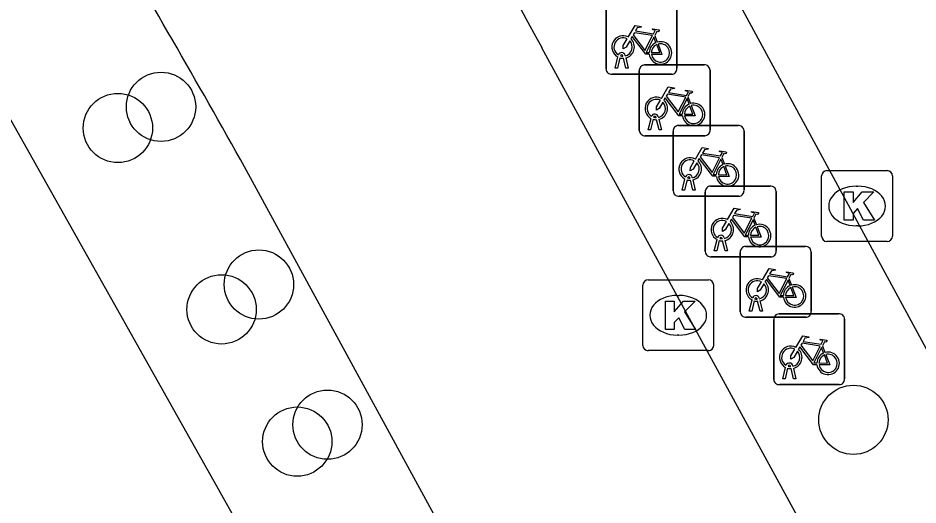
# Model space of a CAD drawing. Extents: x 161087 to 161922, y 382574 to 383873.
# Drawn here: x 161480.23 to 161492.94, y 383436.26 to 383443.13 of the extents above; entities that cross this region are included whole.
import ezdxf

# ---------------------------------------------------------------- set-up
doc = ezdxf.new("R2010")
doc.units = 0
for name, color, linetype in [('IMGEO_Boom', 7, 'Continuous'), ('IMGEO_Fietsenrek', 7, 'Continuous'), ('IMGEO_Fietspad_gesloten', 7, 'Continuous'), ('IMGEO_Kolk', 7, 'Continuous'), ('IMGEO_OVBaan_gesloten', 7, 'Continuous'), ('IMGEO_Voetpad_open', 7, 'Continuous')]:
    doc.layers.add(name, color=color, linetype=linetype)

msp = doc.modelspace()

# ---------------------------------------------------------------- linework, layer by layer
at = {"layer": 'IMGEO_Boom'}
for centre in [(161482.254, 383441.88), (161481.645, 383441.581), (161483.636, 383439.371), (161483.109, 383439.02), (161492.028, 383437.461), (161484.604, 383437.392), (161484.177, 383437.153)]:
    msp.add_circle(centre, 0.489, dxfattribs=at)
at = {"layer": 'IMGEO_Fietsenrek'}
for p, q in [((161488.537, 383442.415), (161488.537, 383443.256)), ((161488.537, 383443.256), (161488.537, 383442.415)), ((161489.537, 383443.265), (161489.537, 383442.424)), ((161489.537, 383442.424), (161489.537, 383443.265)), ((161489.224, 383442.889), (161489.26, 383442.794)), ((161488.664, 383442.424), (161488.703, 383442.584)), ((161488.733, 383442.572), (161488.698, 383442.424)), ((161488.775, 383442.596), (161488.774, 383442.6)), ((161488.816, 383442.424), (161488.782, 383442.566)), ((161488.806, 383442.607), (161488.807, 383442.6)), ((161488.814, 383442.57), (161488.849, 383442.424)), ((161488.698, 383442.424), (161488.664, 383442.424)), ((161488.849, 383442.424), (161488.816, 383442.424)), ((161489.005, 383441.547), (161489.005, 383442.388)), ((161489.005, 383442.388), (161489.005, 383441.547)), ((161489.08, 383442.472), (161489.921, 383442.472)), ((161489.921, 383442.472), (161489.08, 383442.472)), ((161490.005, 383442.397), (161490.005, 383441.556)), ((161490.005, 383441.556), (161490.005, 383442.397)), ((161489.462, 383442.34), (161488.621, 383442.34)), ((161488.621, 383442.34), (161489.462, 383442.34)), ((161489.692, 383442.021), (161489.728, 383441.926)), ((161489.132, 383441.556), (161489.171, 383441.716)), ((161489.201, 383441.704), (161489.166, 383441.556)), ((161489.243, 383441.728), (161489.242, 383441.732)), ((161489.284, 383441.556), (161489.25, 383441.698)), ((161489.274, 383441.739), (161489.275, 383441.732)), ((161489.282, 383441.702), (161489.317, 383441.556)), ((161489.166, 383441.556), (161489.132, 383441.556)), ((161489.317, 383441.556), (161489.284, 383441.556)), ((161489.484, 383440.692), (161489.484, 383441.533)), ((161489.484, 383441.533), (161489.484, 383440.692)), ((161489.559, 383441.617), (161490.4, 383441.617)), ((161490.4, 383441.617), (161489.559, 383441.617)), ((161490.484, 383441.542), (161490.484, 383440.701)), ((161490.484, 383440.701), (161490.484, 383441.542)), ((161489.93, 383441.472), (161489.089, 383441.472)), ((161489.089, 383441.472), (161489.93, 383441.472)), ((161490.171, 383441.166), (161490.207, 383441.071)), ((161489.722, 383440.873), (161489.721, 383440.877)), ((161489.753, 383440.884), (161489.754, 383440.877)), ((161489.611, 383440.701), (161489.65, 383440.861)), ((161489.68, 383440.849), (161489.645, 383440.701)), ((161489.763, 383440.701), (161489.729, 383440.843)), ((161489.761, 383440.847), (161489.796, 383440.701)), ((161490.012, 383440.761), (161490.853, 383440.761)), ((161490.853, 383440.761), (161490.012, 383440.761)), ((161490.409, 383440.617), (161489.568, 383440.617)), ((161489.568, 383440.617), (161490.409, 383440.617)), ((161489.645, 383440.701), (161489.611, 383440.701)), ((161489.796, 383440.701), (161489.763, 383440.701)), ((161489.937, 383439.836), (161489.937, 383440.677)), ((161489.937, 383440.677), (161489.937, 383439.836)), ((161490.937, 383440.686), (161490.937, 383439.845)), ((161490.937, 383439.845), (161490.937, 383440.686)), ((161490.624, 383440.31), (161490.66, 383440.215)), ((161490.064, 383439.845), (161490.103, 383440.005)), ((161490.133, 383439.993), (161490.098, 383439.845)), ((161490.175, 383440.017), (161490.174, 383440.021)), ((161490.216, 383439.845), (161490.182, 383439.987)), ((161490.206, 383440.028), (161490.207, 383440.021)), ((161490.214, 383439.991), (161490.249, 383439.845)), ((161490.506, 383439.909), (161491.347, 383439.909)), ((161491.347, 383439.909), (161490.506, 383439.909)), ((161490.862, 383439.761), (161490.021, 383439.761)), ((161490.021, 383439.761), (161490.862, 383439.761)), ((161490.098, 383439.845), (161490.064, 383439.845)), ((161490.249, 383439.845), (161490.216, 383439.845)), ((161490.431, 383438.984), (161490.431, 383439.825)), ((161490.431, 383439.825), (161490.431, 383438.984)), ((161491.431, 383439.834), (161491.431, 383438.993)), ((161491.431, 383438.993), (161491.431, 383439.834)), ((161491.118, 383439.458), (161491.154, 383439.363)), ((161490.558, 383438.993), (161490.597, 383439.153)), ((161490.627, 383439.141), (161490.592, 383438.993)), ((161490.669, 383439.165), (161490.668, 383439.169)), ((161490.71, 383438.993), (161490.676, 383439.135)), ((161490.7, 383439.176), (161490.701, 383439.169)), ((161490.708, 383439.139), (161490.743, 383438.993)), ((161490.592, 383438.993), (161490.558, 383438.993)), ((161490.743, 383438.993), (161490.71, 383438.993)), ((161490.979, 383438.957), (161491.82, 383438.957)), ((161491.82, 383438.957), (161490.979, 383438.957)), ((161491.356, 383438.909), (161490.515, 383438.909)), ((161490.515, 383438.909), (161491.356, 383438.909)), ((161490.904, 383438.032), (161490.904, 383438.873)), ((161490.904, 383438.873), (161490.904, 383438.032)), ((161491.904, 383438.882), (161491.904, 383438.041)), ((161491.904, 383438.041), (161491.904, 383438.882)), ((161491.591, 383438.506), (161491.627, 383438.411)), ((161491.031, 383438.041), (161491.07, 383438.201)), ((161491.142, 383438.213), (161491.141, 383438.217)), ((161491.173, 383438.224), (161491.174, 383438.217)), ((161491.1, 383438.189), (161491.065, 383438.041)), ((161491.183, 383438.041), (161491.149, 383438.183)), ((161491.181, 383438.187), (161491.216, 383438.041)), ((161491.829, 383437.957), (161490.988, 383437.957)), ((161490.988, 383437.957), (161491.829, 383437.957)), ((161491.065, 383438.041), (161491.031, 383438.041)), ((161491.216, 383438.041), (161491.183, 383438.041))]:
    msp.add_line(p, q, dxfattribs=at)
for points in [[(161488.85, 383442.866), (161488.945, 383443.03), (161489.031, 383443.016), (161489.033, 383443.007), (161488.977, 383442.996), (161488.95, 383442.951), (161489.206, 383442.91)], [(161489.193, 383442.885), (161488.936, 383442.926), (161488.919, 383442.897), (161489.086, 383442.677), (161489.193, 383442.885)], [(161489.206, 383442.91), (161489.231, 383442.959), (161489.225, 383442.963), (161489.202, 383442.967), (161489.19, 383442.974), (161489.189, 383442.977), (161489.191, 383442.982), (161489.286, 383442.967), (161489.288, 383442.957), (161489.278, 383442.944), (161489.266, 383442.938), (161489.252, 383442.944), (161489.224, 383442.889)], [(161488.871, 383442.814), (161488.819, 383442.724), (161488.779, 383442.699), (161488.78, 383442.746), (161488.835, 383442.84)], [(161489.146, 383442.622), (161489.096, 383442.622), (161488.905, 383442.873), (161488.886, 383442.841)], [(161489.241, 383442.787), (161489.211, 383442.864), (161489.102, 383442.646), (161489.145, 383442.646)], [(161489.175, 383442.646), (161489.295, 383442.645), (161489.251, 383442.759)], [(161489.271, 383442.766), (161489.326, 383442.621), (161489.176, 383442.621)], [(161489.318, 383441.998), (161489.413, 383442.162), (161489.499, 383442.148), (161489.501, 383442.139), (161489.445, 383442.128), (161489.418, 383442.083), (161489.674, 383442.042)], [(161489.661, 383442.017), (161489.404, 383442.058), (161489.387, 383442.029), (161489.554, 383441.809), (161489.661, 383442.017)], [(161489.674, 383442.042), (161489.699, 383442.091), (161489.693, 383442.095), (161489.67, 383442.099), (161489.658, 383442.106), (161489.657, 383442.109), (161489.659, 383442.114), (161489.754, 383442.099), (161489.756, 383442.089), (161489.746, 383442.076), (161489.734, 383442.07), (161489.72, 383442.076), (161489.692, 383442.021)], [(161489.339, 383441.946), (161489.287, 383441.856), (161489.247, 383441.831), (161489.248, 383441.878), (161489.303, 383441.972)], [(161489.614, 383441.754), (161489.564, 383441.754), (161489.373, 383442.005), (161489.354, 383441.973)], [(161489.709, 383441.919), (161489.679, 383441.996), (161489.57, 383441.778), (161489.613, 383441.778)], [(161489.643, 383441.778), (161489.763, 383441.777), (161489.719, 383441.891)], [(161489.739, 383441.898), (161489.794, 383441.753), (161489.644, 383441.753)], [(161489.797, 383441.143), (161489.892, 383441.307), (161489.978, 383441.293), (161489.98, 383441.284), (161489.924, 383441.273), (161489.897, 383441.228), (161490.153, 383441.187)], [(161490.153, 383441.187), (161490.178, 383441.236), (161490.172, 383441.24), (161490.149, 383441.244), (161490.137, 383441.251), (161490.136, 383441.254), (161490.138, 383441.259), (161490.233, 383441.244), (161490.235, 383441.234), (161490.225, 383441.221), (161490.213, 383441.215), (161490.199, 383441.221), (161490.171, 383441.166)], [(161489.818, 383441.091), (161489.766, 383441.001), (161489.726, 383440.976), (161489.727, 383441.023), (161489.782, 383441.117)], [(161490.093, 383440.899), (161490.043, 383440.899), (161489.852, 383441.15), (161489.833, 383441.118)], [(161490.14, 383441.162), (161489.883, 383441.203), (161489.866, 383441.174), (161490.033, 383440.954), (161490.14, 383441.162)], [(161490.188, 383441.064), (161490.158, 383441.141), (161490.049, 383440.923), (161490.092, 383440.923)], [(161490.122, 383440.923), (161490.242, 383440.922), (161490.198, 383441.036)], [(161490.218, 383441.043), (161490.273, 383440.898), (161490.123, 383440.898)], [(161490.25, 383440.287), (161490.345, 383440.451), (161490.431, 383440.437), (161490.433, 383440.428), (161490.377, 383440.417), (161490.35, 383440.372), (161490.606, 383440.331)], [(161490.606, 383440.331), (161490.631, 383440.38), (161490.625, 383440.384), (161490.602, 383440.388), (161490.59, 383440.395), (161490.589, 383440.398), (161490.591, 383440.403), (161490.686, 383440.388), (161490.688, 383440.378), (161490.678, 383440.365), (161490.666, 383440.359), (161490.652, 383440.365), (161490.624, 383440.31)], [(161490.271, 383440.235), (161490.219, 383440.145), (161490.179, 383440.12), (161490.18, 383440.167), (161490.235, 383440.261)], [(161490.546, 383440.043), (161490.496, 383440.043), (161490.305, 383440.294), (161490.286, 383440.262)], [(161490.593, 383440.306), (161490.336, 383440.347), (161490.319, 383440.318), (161490.486, 383440.098), (161490.593, 383440.306)], [(161490.641, 383440.208), (161490.611, 383440.285), (161490.502, 383440.067), (161490.545, 383440.067)], [(161490.575, 383440.067), (161490.695, 383440.066), (161490.651, 383440.18)], [(161490.671, 383440.187), (161490.726, 383440.042), (161490.576, 383440.042)], [(161490.744, 383439.435), (161490.839, 383439.599), (161490.925, 383439.585), (161490.927, 383439.576), (161490.871, 383439.565), (161490.844, 383439.52), (161491.1, 383439.479)], [(161491.087, 383439.454), (161490.83, 383439.495), (161490.813, 383439.466), (161490.98, 383439.246), (161491.087, 383439.454)], [(161491.1, 383439.479), (161491.125, 383439.528), (161491.119, 383439.532), (161491.096, 383439.536), (161491.084, 383439.543), (161491.083, 383439.546), (161491.085, 383439.551), (161491.18, 383439.536), (161491.182, 383439.526), (161491.172, 383439.513), (161491.16, 383439.507), (161491.146, 383439.513), (161491.118, 383439.458)], [(161490.765, 383439.383), (161490.713, 383439.293), (161490.673, 383439.268), (161490.674, 383439.315), (161490.729, 383439.409)], [(161491.04, 383439.191), (161490.99, 383439.191), (161490.799, 383439.442), (161490.78, 383439.41)], [(161491.135, 383439.356), (161491.105, 383439.433), (161490.996, 383439.215), (161491.039, 383439.215)], [(161491.069, 383439.215), (161491.189, 383439.214), (161491.145, 383439.328)], [(161491.165, 383439.335), (161491.22, 383439.19), (161491.07, 383439.19)], [(161491.217, 383438.483), (161491.312, 383438.647), (161491.398, 383438.633), (161491.4, 383438.624), (161491.344, 383438.613), (161491.317, 383438.568), (161491.573, 383438.527)], [(161491.573, 383438.527), (161491.598, 383438.576), (161491.592, 383438.58), (161491.569, 383438.584), (161491.557, 383438.591), (161491.556, 383438.594), (161491.558, 383438.599), (161491.653, 383438.584), (161491.655, 383438.574), (161491.645, 383438.561), (161491.633, 383438.555), (161491.619, 383438.561), (161491.591, 383438.506)], [(161491.238, 383438.431), (161491.186, 383438.341), (161491.146, 383438.316), (161491.147, 383438.363), (161491.202, 383438.457)], [(161491.513, 383438.239), (161491.463, 383438.239), (161491.272, 383438.49), (161491.253, 383438.458)], [(161491.56, 383438.502), (161491.303, 383438.543), (161491.286, 383438.514), (161491.453, 383438.294), (161491.56, 383438.502)], [(161491.608, 383438.404), (161491.578, 383438.481), (161491.469, 383438.263), (161491.512, 383438.263)], [(161491.542, 383438.263), (161491.662, 383438.262), (161491.618, 383438.376)], [(161491.638, 383438.383), (161491.693, 383438.238), (161491.543, 383438.238)]]:
    msp.add_lwpolyline(points, dxfattribs=at)
for centre, radius, start, end in [((161488.777, 383442.725), 0.159, 62.6766, 242.1369), ((161488.777, 383442.725), 0.129, 63.3192, 238.903), ((161488.777, 383442.725), 0.129, 283.6043, 43.4302), ((161488.777, 383442.725), 0.159, 283.5766, 46.6042), ((161489.304, 383442.641), 0.159, 113.3408, 178.3217), ((161489.304, 383442.641), 0.159, 187.0065, 105.7708), ((161489.304, 383442.641), 0.129, 188.6715, 104.5883), ((161488.757, 383442.596), 0.0499, 12.8025, 158.6934), ((161489.304, 383442.641), 0.129, 113.923, 177.9556), ((161488.777, 383442.725), 0.159, 253.9967, 271.7867), ((161488.757, 383442.596), 0.0174, 12.8025, 163.4502), ((161488.777, 383442.725), 0.129, 253.415, 269.0204), ((161488.615, 383442.418), 0.0779, 182.4484, 274.2845), ((161488.615, 383442.418), 0.0779, 182.4484, 274.2845), ((161489.083, 383442.394), 0.0779, 92.4484, 184.2845), ((161489.083, 383442.394), 0.0779, 92.4484, 184.2845), ((161489.459, 383442.418), 0.0779, 272.4484, 4.2845), ((161489.459, 383442.418), 0.0779, 272.4484, 4.2845), ((161489.927, 383442.394), 0.0779, 2.4484, 94.2845), ((161489.927, 383442.394), 0.0779, 2.4484, 94.2845), ((161489.245, 383441.857), 0.159, 62.6766, 242.1369), ((161489.245, 383441.857), 0.129, 63.3192, 238.903), ((161489.245, 383441.857), 0.129, 283.6043, 43.4302), ((161489.245, 383441.857), 0.159, 283.5766, 46.6042), ((161489.772, 383441.773), 0.159, 113.3408, 178.3217), ((161489.772, 383441.773), 0.159, 187.0065, 105.7708), ((161489.772, 383441.773), 0.129, 113.923, 177.9556), ((161489.772, 383441.773), 0.129, 188.6715, 104.5883), ((161489.225, 383441.728), 0.0499, 12.8025, 158.6934), ((161489.245, 383441.857), 0.159, 253.9967, 271.7867), ((161489.225, 383441.728), 0.0174, 12.8025, 163.4502), ((161489.245, 383441.857), 0.129, 253.415, 269.0204), ((161489.083, 383441.55), 0.0779, 182.4484, 274.2845), ((161489.083, 383441.55), 0.0779, 182.4484, 274.2845), ((161489.562, 383441.539), 0.0779, 92.4484, 184.2845), ((161489.562, 383441.539), 0.0779, 92.4484, 184.2845), ((161489.927, 383441.55), 0.0779, 272.4484, 4.2845), ((161489.927, 383441.55), 0.0779, 272.4484, 4.2845), ((161490.406, 383441.539), 0.0779, 2.4484, 94.2845), ((161490.406, 383441.539), 0.0779, 2.4484, 94.2845), ((161489.724, 383441.002), 0.159, 62.6766, 242.1369), ((161489.724, 383441.002), 0.129, 63.3192, 238.903), ((161489.724, 383441.002), 0.159, 283.5766, 46.6042), ((161489.724, 383441.002), 0.129, 283.6043, 43.4302), ((161490.251, 383440.918), 0.159, 113.3408, 178.3217), ((161490.251, 383440.918), 0.159, 187.0065, 105.7708), ((161490.251, 383440.918), 0.129, 113.923, 177.9556), ((161490.251, 383440.918), 0.129, 188.6715, 104.5883), ((161489.704, 383440.873), 0.0499, 12.8025, 158.6934), ((161489.704, 383440.873), 0.0174, 12.8025, 163.4502), ((161489.724, 383441.002), 0.129, 253.415, 269.0204), ((161489.724, 383441.002), 0.159, 253.9967, 271.7867), ((161490.015, 383440.683), 0.0779, 92.4484, 184.2845), ((161490.015, 383440.683), 0.0779, 92.4484, 184.2845), ((161490.859, 383440.683), 0.0779, 2.4484, 94.2845), ((161490.859, 383440.683), 0.0779, 2.4484, 94.2845), ((161489.562, 383440.695), 0.0779, 182.4484, 274.2845), ((161489.562, 383440.695), 0.0779, 182.4484, 274.2845), ((161490.406, 383440.695), 0.0779, 272.4484, 4.2845), ((161490.406, 383440.695), 0.0779, 272.4484, 4.2845), ((161490.177, 383440.146), 0.159, 62.6766, 242.1369), ((161490.177, 383440.146), 0.129, 63.3192, 238.903), ((161490.177, 383440.146), 0.129, 283.6043, 43.4302), ((161490.177, 383440.146), 0.159, 283.5766, 46.6042), ((161490.704, 383440.062), 0.159, 113.3408, 178.3217), ((161490.704, 383440.062), 0.159, 187.0065, 105.7708), ((161490.704, 383440.062), 0.129, 113.923, 177.9556), ((161490.704, 383440.062), 0.129, 188.6715, 104.5883), ((161490.157, 383440.017), 0.0499, 12.8025, 158.6934), ((161490.177, 383440.146), 0.159, 253.9967, 271.7867), ((161490.157, 383440.017), 0.0174, 12.8025, 163.4502), ((161490.177, 383440.146), 0.129, 253.415, 269.0204), ((161490.509, 383439.831), 0.0779, 92.4484, 184.2845), ((161490.509, 383439.831), 0.0779, 92.4484, 184.2845), ((161491.353, 383439.831), 0.0779, 2.4484, 94.2845), ((161491.353, 383439.831), 0.0779, 2.4484, 94.2845), ((161490.015, 383439.839), 0.0779, 182.4484, 274.2845), ((161490.015, 383439.839), 0.0779, 182.4484, 274.2845), ((161490.859, 383439.839), 0.0779, 272.4484, 4.2845), ((161490.859, 383439.839), 0.0779, 272.4484, 4.2845), ((161490.671, 383439.294), 0.159, 62.6766, 242.1369), ((161490.671, 383439.294), 0.129, 63.3192, 238.903), ((161490.671, 383439.294), 0.129, 283.6043, 43.4302), ((161490.671, 383439.294), 0.159, 283.5766, 46.6042), ((161491.198, 383439.21), 0.159, 113.3408, 178.3217), ((161491.198, 383439.21), 0.159, 187.0065, 105.7708), ((161491.198, 383439.21), 0.129, 188.6715, 104.5883), ((161490.651, 383439.165), 0.0499, 12.8025, 158.6934), ((161491.198, 383439.21), 0.129, 113.923, 177.9556), ((161490.671, 383439.294), 0.159, 253.9967, 271.7867), ((161490.651, 383439.165), 0.0174, 12.8025, 163.4502), ((161490.671, 383439.294), 0.129, 253.415, 269.0204), ((161490.509, 383438.987), 0.0779, 182.4484, 274.2845), ((161490.509, 383438.987), 0.0779, 182.4484, 274.2845), ((161490.982, 383438.879), 0.0779, 92.4484, 184.2845), ((161490.982, 383438.879), 0.0779, 92.4484, 184.2845), ((161491.353, 383438.987), 0.0779, 272.4484, 4.2845), ((161491.353, 383438.987), 0.0779, 272.4484, 4.2845), ((161491.826, 383438.879), 0.0779, 2.4484, 94.2845), ((161491.826, 383438.879), 0.0779, 2.4484, 94.2845), ((161491.144, 383438.342), 0.159, 62.6766, 242.1369), ((161491.144, 383438.342), 0.129, 63.3192, 238.903), ((161491.144, 383438.342), 0.159, 283.5766, 46.6042), ((161491.144, 383438.342), 0.129, 283.6043, 43.4302), ((161491.671, 383438.258), 0.159, 113.3408, 178.3217), ((161491.671, 383438.258), 0.159, 187.0065, 105.7708), ((161491.671, 383438.258), 0.129, 113.923, 177.9556), ((161491.671, 383438.258), 0.129, 188.6715, 104.5883), ((161491.124, 383438.213), 0.0499, 12.8025, 158.6934), ((161491.124, 383438.213), 0.0174, 12.8025, 163.4502), ((161491.144, 383438.342), 0.129, 253.415, 269.0204), ((161491.144, 383438.342), 0.159, 253.9967, 271.7867), ((161490.982, 383438.035), 0.0779, 182.4484, 274.2845), ((161490.982, 383438.035), 0.0779, 182.4484, 274.2845), ((161491.826, 383438.035), 0.0779, 272.4484, 4.2845), ((161491.826, 383438.035), 0.0779, 272.4484, 4.2845)]:
    msp.add_arc(centre, radius, start, end, dxfattribs=at)
at = {"layer": 'IMGEO_Fietspad_gesloten'}
for points in [[(161497.855, 383423.967), (161487.632, 383442.713)], [(161487.783, 383433.046), (161483.376, 383441.137)]]:
    msp.add_lwpolyline(points, dxfattribs=at)
for centre, radius, start, end in [((161367.455, 383377.556), 136.704, 28.46527, 31.57771), ((161339.831, 383360.588), 164.6, 29.29859, 30.74027)]:
    msp.add_arc(centre, radius, start, end, dxfattribs=at)
at = {"layer": 'IMGEO_Kolk'}
for p, q in [((161491.579, 383440.053), (161491.579, 383440.905)), ((161491.654, 383440.979), (161492.506, 383440.979)), ((161492.58, 383440.905), (161492.58, 383440.053)), ((161492.067, 383440.759), (161492.092, 383440.759)), ((161492.09, 383440.199), (161492.065, 383440.199)), ((161492.506, 383439.979), (161491.654, 383439.979)), ((161489.054, 383438.511), (161489.054, 383439.363)), ((161489.129, 383439.437), (161489.981, 383439.437)), ((161490.055, 383439.363), (161490.055, 383438.511)), ((161489.542, 383439.217), (161489.567, 383439.217)), ((161489.565, 383438.657), (161489.54, 383438.657)), ((161489.981, 383438.437), (161489.129, 383438.437))]:
    msp.add_line(p, q, dxfattribs=at)
for points in [[(161491.579, 383440.053), (161491.579, 383440.905)], [(161491.654, 383440.979), (161492.506, 383440.979)], [(161492.58, 383440.905), (161492.58, 383440.053)], [(161491.9, 383440.679), (161492.023, 383440.679), (161492.023, 383440.528), (161492.153, 383440.679), (161492.317, 383440.679), (161492.171, 383440.528), (161492.324, 383440.279), (161492.172, 383440.279), (161492.087, 383440.443), (161492.023, 383440.376), (161492.023, 383440.279), (161491.9, 383440.279), (161491.9, 383440.679)], [(161492.506, 383439.979), (161491.654, 383439.979)], [(161489.054, 383438.511), (161489.054, 383439.363)], [(161489.129, 383439.437), (161489.981, 383439.437)], [(161490.055, 383439.363), (161490.055, 383438.511)], [(161489.375, 383439.137), (161489.498, 383439.137), (161489.498, 383438.986), (161489.628, 383439.137), (161489.792, 383439.137), (161489.646, 383438.986), (161489.799, 383438.737), (161489.647, 383438.737), (161489.562, 383438.901), (161489.498, 383438.834), (161489.498, 383438.737), (161489.375, 383438.737), (161489.375, 383439.137)], [(161489.981, 383438.437), (161489.129, 383438.437)]]:
    msp.add_lwpolyline(points, dxfattribs=at)
for centre, start, end in [((161491.656, 383440.903), 91.552, 178.448), ((161491.656, 383440.903), 91.552, 178.448), ((161492.504, 383440.903), 1.552, 88.448), ((161492.504, 383440.903), 1.552, 88.448), ((161491.656, 383440.055), 181.552, 268.448), ((161491.656, 383440.055), 181.552, 268.448), ((161492.504, 383440.055), 271.552, 358.448), ((161492.504, 383440.055), 271.552, 358.448), ((161489.131, 383439.361), 91.552, 178.448), ((161489.131, 383439.361), 91.552, 178.448), ((161489.979, 383439.361), 1.552, 88.448), ((161489.979, 383439.361), 1.552, 88.448), ((161489.131, 383438.513), 181.552, 268.448), ((161489.131, 383438.513), 181.552, 268.448), ((161489.979, 383438.513), 271.552, 358.448), ((161489.979, 383438.513), 271.552, 358.448)]:
    msp.add_arc(centre, 0.0765, start, end, dxfattribs=at)
for centre, major_axis, ratio, start_param, end_param in [((161492.066, 383440.479), (-0.387, 0.002), 0.722429, 4.712389, 7.853982), ((161492.091, 383440.479), (-0.39, 0.002), 0.717154, 1.570796, 4.712389), ((161489.541, 383438.937), (-0.387, 0.002), 0.722429, 4.712389, 7.853982), ((161489.566, 383438.937), (-0.39, 0.002), 0.717154, 1.570796, 4.712389)]:
    msp.add_ellipse(centre, major_axis=major_axis, ratio=ratio, start_param=start_param, end_param=end_param, dxfattribs=at)
at = {"layer": 'IMGEO_OVBaan_gesloten'}
msp.add_lwpolyline([(161489.581, 383444.88), (161493.811, 383437.067), (161494.112, 383436.56)], dxfattribs=at)
msp.add_arc((161335.561, 383355.882), 181.178, 27.00207, 36.16287, dxfattribs=at)
at = {"layer": 'IMGEO_Voetpad_open'}
msp.add_lwpolyline([(161487.783, 383433.046), (161485.664, 383431.857), (161479.156, 383443.432), (161480.221, 383444.072), (161481.304, 383444.723)], dxfattribs=at)

doc.saveas('drawing.dxf')
